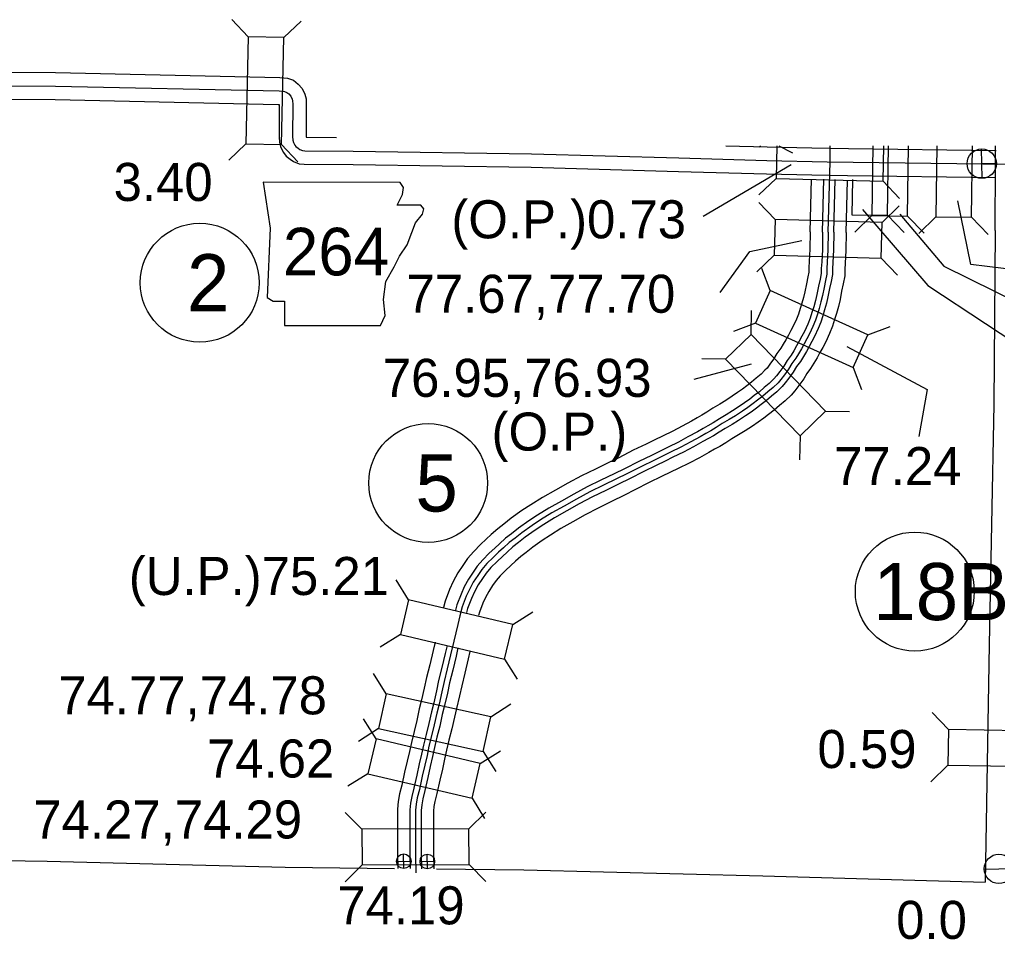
# Model space of a CAD drawing. Extents: x -83719 to 153526, y -11835 to 11446.
# Drawn here: x 6596.1 to 6958, y -463.8 to -123.4 of the extents above; entities that cross this region are included whole.
import ezdxf

# ---------------------------------------------------------------- set-up
doc = ezdxf.new("R2010")
doc.units = 0
for name, color, linetype in [('Level 10', 7, 'Continuous'), ('Level 15', 7, 'Continuous'), ('Level 19', 7, 'Continuous'), ('Level 2', 7, 'Continuous'), ('Level 20', 7, 'Continuous'), ('Level 21', 7, 'Continuous'), ('Level 25', 7, 'Continuous'), ('Level 26', 7, 'Continuous'), ('Level 27', 7, 'Continuous'), ('Level 58', 7, 'Continuous'), ('Level 59', 7, 'Continuous')]:
    doc.layers.add(name, color=color, linetype=linetype)

msp = doc.modelspace()

# ---------------------------------------------------------------- linework, layer by layer
at = {"layer": 'Level 10'}
for points in [[(6500.8, -142.7), (6501.44, -142.7), (6530.43, -142.52), (6609.48, -143.01), (6692.5, -144.84), (6693.92, -144.99), (6695.31, -145.15), (6697.53, -145.9), (6699.29, -147.33), (6700.72, -148.95), (6701.7, -151.08), (6702.15, -152.7), (6702.27, -154.56), (6702.19, -166.52), (6702.22, -166.96), (6713.38, -167.01)], [(6501.54, -152.7), (6530.43, -152.52), (6609.33, -153.01), (6691.86, -154.83), (6692.27, -154.87), (6692.18, -166.91), (6692.34, -168.77), (6692.72, -170.35), (6693.29, -171.79), (6693.86, -172.64), (6694.78, -174.01), (6696.27, -175.05), (6697.5, -175.98), (6699.68, -176.77), (6701.44, -176.95), (6719.61, -177.05), (6785.47, -178.04), (6839.98, -179.61), (6872.59, -180.51), (6889.35, -180.91)], [(6857.56, -170.09), (6872.85, -170.51), (6889.35, -170.91)], [(6889.35, -170.91), (6902.86, -171.15)], [(6902.86, -171.15), (6957.52, -171.91)], [(6889.35, -180.91), (6902.61, -181.15)], [(6902.61, -181.15), (6957.44, -181.91)]]:
    msp.add_lwpolyline(points, dxfattribs=at)
at = {"layer": 'Level 15'}
for points in [[(6957.18, -201.43), (6957.28, -176.83), (6957.34, -170.09)], [(6957.18, -201.41), (6956.72, -265.87), (6955.01, -354.64), (6953.54, -442.57)]]:
    msp.add_lwpolyline(points, dxfattribs=at)
at = {"layer": 'Level 19'}
for points in [[(6888.77, -201.92), (6889.27, -182.44)], [(6893.35, -202.04), (6893.85, -182.5)], [(6897.52, -202.14), (6898.01, -182.64)], [(6902.1, -202.26), (6902.59, -182.91)], [(6888.77, -201.98), (6888.66, -208.36), (6888.42, -212.84), (6888.28, -215.29), (6888.24, -216.87), (6887.92, -218.57), (6887.34, -221.14), (6886.76, -224.14), (6886.25, -226.26), (6885.69, -228.38), (6885.04, -230.38), (6884.42, -232.36), (6883.62, -234.28), (6882.47, -236.81), (6881.63, -238.45), (6880.67, -240.2), (6879.74, -241.91), (6878.75, -243.54), (6877.85, -245), (6876.35, -247.03), (6875.15, -249.11), (6873.83, -250.92), (6872.76, -252.34), (6872.01, -253.19), (6870.54, -254.62), (6868.77, -256.1), (6867.07, -257.56), (6865.26, -258.92), (6863.65, -260.15), (6861.85, -261.44), (6859.91, -262.75), (6857.5, -264.36), (6855.31, -265.69), (6852.7, -267.25), (6850.46, -268.69), (6848.62, -269.8), (6846.9, -270.73), (6844.76, -271.95), (6841.3, -273.84), (6837.88, -275.72), (6834.11, -277.51), (6831.19, -278.97), (6827.98, -280.52), (6823.28, -282.77), (6817.91, -285.53), (6814.18, -287.35), (6809.27, -289.74), (6804.14, -292.28), (6799.1, -294.98), (6794.43, -297.58), (6789.68, -300.22), (6785.4, -302.92), (6782.06, -305.1), (6778.02, -307.94), (6775.4, -310.06), (6773.11, -311.8), (6770.72, -313.95), (6768.87, -315.64), (6766.78, -317.61), (6764.2, -320.17), (6761.9, -322.85), (6760.17, -325.36), (6758.35, -328.1), (6756.63, -331.28), (6755.3, -334.24), (6753.6, -338.61), (6753.01, -340.91)], [(6893.35, -202.05), (6893.25, -208.52), (6892.99, -213.09), (6892.86, -215.48), (6892.81, -217.35), (6892.42, -219.49), (6891.83, -222.09), (6891.24, -225.11), (6890.69, -227.38), (6890.09, -229.67), (6889.4, -231.77), (6888.74, -233.93), (6887.83, -236.11), (6886.6, -238.81), (6885.68, -240.61), (6884.69, -242.39), (6883.72, -244.19), (6882.66, -245.94), (6881.65, -247.57), (6880.2, -249.54), (6879, -251.61), (6877.52, -253.65), (6876.31, -255.24), (6875.32, -256.36), (6873.61, -258.03), (6871.73, -259.59), (6869.94, -261.13), (6868.03, -262.57), (6866.38, -263.83), (6864.47, -265.2), (6862.47, -266.55), (6859.96, -268.23), (6857.67, -269.61), (6855.12, -271.14), (6852.89, -272.58), (6850.9, -273.78), (6849.12, -274.74), (6846.99, -275.95), (6843.51, -277.86), (6839.97, -279.81), (6836.12, -281.63), (6833.21, -283.08), (6829.97, -284.65), (6825.32, -286.88), (6819.96, -289.63), (6816.19, -291.47), (6811.29, -293.85), (6806.23, -296.36), (6801.3, -299), (6796.66, -301.59), (6792.02, -304.16), (6787.87, -306.78), (6784.63, -308.89), (6780.79, -311.6), (6778.23, -313.67), (6776.03, -315.34), (6773.8, -317.34), (6771.99, -319), (6769.96, -320.9), (6767.56, -323.29), (6765.54, -325.65), (6763.97, -327.92), (6762.28, -330.46), (6760.74, -333.32), (6759.53, -336.01), (6757.98, -340.02), (6757.49, -341.9)], [(6897.52, -202.12), (6897.41, -208.67), (6897.15, -213.32), (6897.03, -215.66), (6896.96, -217.8), (6896.5, -220.33), (6895.9, -222.95), (6895.31, -226), (6894.73, -228.4), (6894.08, -230.85), (6893.38, -233.03), (6892.66, -235.35), (6891.65, -237.77), (6890.35, -240.62), (6889.36, -242.57), (6888.35, -244.39), (6887.33, -246.27), (6886.21, -248.13), (6885.1, -249.91), (6883.69, -251.82), (6882.5, -253.89), (6880.86, -256.13), (6879.54, -257.88), (6878.34, -259.24), (6876.4, -261.12), (6874.42, -262.77), (6872.56, -264.38), (6870.55, -265.89), (6868.87, -267.18), (6866.85, -268.62), (6864.8, -270.01), (6862.19, -271.75), (6859.82, -273.19), (6857.32, -274.68), (6855.09, -276.12), (6852.96, -277.4), (6851.14, -278.39), (6849.02, -279.59), (6845.51, -281.51), (6841.87, -283.52), (6837.94, -285.38), (6835.05, -286.82), (6831.78, -288.41), (6827.17, -290.61), (6821.82, -293.36), (6818.01, -295.21), (6813.13, -297.6), (6808.14, -300.06), (6803.3, -302.65), (6798.69, -305.23), (6794.15, -307.75), (6790.12, -310.29), (6786.97, -312.34), (6783.3, -314.93), (6780.8, -316.95), (6778.69, -318.55), (6776.6, -320.43), (6774.82, -322.06), (6772.86, -323.9), (6770.61, -326.13), (6768.84, -328.19), (6767.42, -330.26), (6765.86, -332.61), (6764.48, -335.16), (6763.37, -337.62), (6761.95, -341.29), (6761.57, -342.78)], [(6902.1, -202.2), (6901.99, -208.84), (6901.73, -213.57), (6901.61, -215.85), (6901.53, -218.28), (6900.99, -221.25), (6900.39, -223.89), (6899.79, -226.97), (6899.18, -229.52), (6898.48, -232.15), (6897.74, -234.42), (6896.97, -236.91), (6895.85, -239.6), (6894.48, -242.62), (6893.4, -244.72), (6892.37, -246.59), (6891.31, -248.55), (6890.11, -250.53), (6888.89, -252.48), (6887.53, -254.33), (6886.35, -256.39), (6884.54, -258.86), (6883.09, -260.79), (6881.66, -262.41), (6879.47, -264.53), (6877.39, -266.27), (6875.43, -267.95), (6873.32, -269.54), (6871.6, -270.86), (6869.48, -272.38), (6867.35, -273.82), (6864.65, -275.62), (6862.18, -277.11), (6859.74, -278.57), (6857.52, -280.01), (6855.24, -281.38), (6853.36, -282.39), (6851.25, -283.59), (6847.72, -285.53), (6843.96, -287.6), (6839.94, -289.5), (6837.07, -290.93), (6833.76, -292.54), (6829.21, -294.72), (6823.88, -297.46), (6820.02, -299.34), (6815.15, -301.71), (6810.24, -304.14), (6805.5, -306.67), (6800.92, -309.23), (6796.48, -311.69), (6792.59, -314.15), (6789.54, -316.14), (6786.06, -318.59), (6783.63, -320.55), (6781.61, -322.09), (6779.67, -323.83), (6777.93, -325.42), (6776.04, -327.2), (6773.97, -329.25), (6772.48, -330.99), (6771.22, -332.83), (6769.79, -334.97), (6768.59, -337.19), (6767.6, -339.39), (6766.32, -342.69), (6766.01, -343.9)], [(6749.91, -353.81), (6749.16, -356.9), (6747.94, -362.11), (6746.77, -366.87), (6745.94, -370.74), (6744.95, -375.14), (6744.09, -378.43), (6743.12, -382.81), (6742.12, -386.83), (6741.13, -390.84), (6740.43, -394.28), (6739.62, -397.82), (6738.66, -401.92), (6737.62, -406.7), (6736.8, -409.92), (6736.28, -412.74), (6736, -415.62), (6736.01, -421.34), (6736.03, -427.82), (6736.01, -432.59), (6736.09, -437.5)], [(6754.34, -355.02), (6753.62, -357.97), (6752.4, -363.17), (6751.24, -367.9), (6750.41, -371.73), (6749.4, -376.22), (6748.54, -379.5), (6747.58, -383.85), (6746.57, -387.93), (6745.6, -391.85), (6744.91, -395.24), (6744.09, -398.85), (6743.13, -402.93), (6742.08, -407.76), (6741.28, -410.9), (6740.83, -413.39), (6740.58, -415.85), (6740.59, -421.32), (6740.61, -427.82), (6740.59, -432.57), (6740.68, -437.54)], [(6758.4, -355.93), (6757.67, -358.93), (6756.45, -364.15), (6755.3, -368.84), (6754.48, -372.62), (6753.45, -377.21), (6752.59, -380.48), (6751.64, -384.8), (6750.61, -388.94), (6749.67, -392.77), (6748.98, -396.12), (6748.15, -399.79), (6747.2, -403.85), (6746.14, -408.71), (6745.36, -411.79), (6744.96, -413.97), (6744.75, -416.05), (6744.76, -421.31), (6744.78, -427.83), (6744.76, -432.56), (6744.84, -437.61)], [(6762.79, -357.27), (6762.13, -360), (6760.91, -365.21), (6759.77, -369.87), (6758.96, -373.61), (6757.9, -378.29), (6757.05, -381.55), (6756.1, -385.85), (6755.06, -390.04), (6754.14, -393.78), (6753.46, -397.09), (6752.62, -400.82), (6751.67, -404.86), (6750.6, -409.77), (6749.84, -412.76), (6749.5, -414.61), (6749.33, -416.27), (6749.34, -421.3), (6749.36, -427.83), (6749.34, -432.54), (6749.43, -437.65)]]:
    msp.add_lwpolyline(points, dxfattribs=at)
at = {"layer": 'Level 2'}
for points in [[(6525.01, -433.52), (6606.38, -434.86), (6694.49, -437.04), (6734.87, -437.49)], [(6750.47, -437.66), (6782.82, -438.02), (6871.16, -440.24), (6953.54, -442.57)]]:
    msp.add_lwpolyline(points, dxfattribs=at)
at = {"layer": 'Level 20'}
for p, q in [((6680.77, -129.78), (6674.68, -123.42)), ((6693.96, -130.07), (6700.32, -123.99)), ((6679.89, -169.37), (6673.53, -175.45)), ((6693.09, -169.66), (6699.17, -176.02)), ((6870.41, -170.09), (6869.83, -170.65)), ((6917.4, -195.85), (6917.76, -170.09)), ((6876.13, -182.21), (6869.76, -188.28)), ((6904.38, -182.61), (6904.2, -195.67)), ((6915.72, -183.22), (6921.78, -189.6)), ((6875.75, -197.45), (6869.68, -191.07)), ((6915.33, -198.46), (6921.71, -192.39)), ((6904.2, -195.67), (6917.4, -195.85)), ((6911.61, -195.91), (6905.3, -202.05)), ((6917.4, -195.85), (6923.53, -202.16)), ((6924.8, -196.1), (6930.94, -202.41)), ((6935.26, -196.41), (6928.96, -202.54)), ((6948.46, -196.59), (6954.6, -202.9)), ((6875.41, -210.65), (6869.03, -216.71)), ((6915, -211.65), (6921.06, -218.03)), ((6873.99, -223.72), (6870.9, -215.48)), ((6866.87, -239.88), (6867, -231.08)), ((6868.54, -235.74), (6860.3, -238.83)), ((6910.05, -240.09), (6918.29, -236.99)), ((6857.4, -249.07), (6848.6, -248.94)), ((6904.6, -252.11), (6907.69, -260.35)), ((6894.45, -268.3), (6903.25, -268.43)), ((6884.98, -277.49), (6884.84, -286.29)), ((6740.12, -338.13), (6735.48, -330.65)), ((6778.67, -347.18), (6786.15, -342.55)), ((6737.1, -350.98), (6729.62, -355.62)), ((6775.65, -360.03), (6780.29, -367.51)), ((6731.87, -372.84), (6727.13, -365.42)), ((6770.54, -381.35), (6777.96, -376.61)), ((6939.96, -386.11), (6933.84, -379.78)), ((6728.07, -389.58), (6723.43, -382.1)), ((6729.03, -385.73), (6721.62, -390.47)), ((6766.62, -398.63), (6774.1, -393.99)), ((6767.71, -394.24), (6772.45, -401.65)), ((6939.74, -399.3), (6933.41, -405.42)), ((6725.05, -402.43), (6717.57, -407.07)), ((6763.61, -411.48), (6768.24, -418.96)), ((6722.87, -422.97), (6716.63, -416.76)), ((6762.47, -422.87), (6768.68, -416.63)), ((6722.9, -436.17), (6716.7, -442.4)), ((6762.5, -436.07), (6768.74, -442.28))]:
    msp.add_line(p, q, dxfattribs=at)
for points in [[(6693.09, -169.66), (6693.96, -130.07), (6680.77, -129.78), (6679.89, -169.37)], [(6915.33, -198.46), (6875.75, -197.45), (6875.41, -210.65), (6915, -211.65)], [(6868.54, -235.74), (6904.6, -252.11), (6910.05, -240.09), (6873.99, -223.72)], [(6894.45, -268.3), (6866.87, -239.88), (6857.4, -249.07), (6884.98, -277.49)], [(6737.1, -350.98), (6775.65, -360.03), (6778.67, -347.18), (6740.12, -338.13)], [(6770.54, -381.35), (6731.87, -372.84), (6729.03, -385.73), (6767.71, -394.24)], [(6939.74, -399.3), (6979.33, -399.96), (6979.55, -386.77), (6939.96, -386.11)], [(6725.05, -402.43), (6763.61, -411.48), (6766.62, -398.63), (6728.07, -389.58)], [(6762.47, -422.87), (6722.87, -422.97), (6722.9, -436.17), (6762.5, -436.07)]]:
    msp.add_lwpolyline(points, close=True, dxfattribs=at)
for points in [[(6876.44, -170.09), (6876.13, -182.21), (6915.72, -183.22), (6916.05, -170.09)], [(6911.97, -170.09), (6911.61, -195.91), (6924.8, -196.1), (6925.17, -170.09)], [(6935.63, -170.09), (6935.26, -196.41), (6948.46, -196.59), (6948.83, -170.09)]]:
    msp.add_lwpolyline(points, dxfattribs=at)
at = {"layer": 'Level 21'}
msp.add_lwpolyline([(6686.31, -183.62), (6688.85, -200.54), (6687.72, -226.2), (6689.98, -227.61), (6694.21, -227.61), (6694.21, -236.63), (6729.74, -236.63), (6731.43, -232.97), (6730.86, -227.04), (6731.71, -220.28), (6734.81, -214.92), (6736.78, -210.97), (6739.6, -206.74), (6741.3, -202.23), (6742.71, -198.57), (6745.24, -195.46), (6745.81, -193.49), (6744.68, -192.08), (6735.94, -192.08), (6737.91, -188.13), (6738.19, -185.6), (6737.02, -183.65)], close=True, dxfattribs=at)
at = {"layer": 'Level 26'}
for p, q in [((6952.34, -182.15), (6952.09, -171.3)), ((6946.79, -176.85), (6957.64, -176.6)), ((6738.4, -437.54), (6738.28, -432.11)), ((6747.11, -437.63), (6746.99, -432.2)), ((6735.63, -434.89), (6741.05, -434.76)), ((6744.34, -434.98), (6749.76, -434.85)), ((6953.14, -437.76), (6963.99, -437.51))]:
    msp.add_line(p, q, dxfattribs=at)
for centre, radius in [((6952.22, -176.73), 5.43), ((6738.34, -434.83), 2.71), ((6747.05, -434.92), 2.71), ((6958.57, -437.64), 5.43)]:
    msp.add_circle(centre, radius, dxfattribs=at)
at = {"layer": 'Level 27'}
for centre in [(6662.82, -220.79), (6747.36, -294.88), (6927.45, -335.05)]:
    msp.add_circle(centre, 22, dxfattribs=at)
at = {"layer": 'Level 58'}
for p, q in [((6877.11, -170.09), (6882.21, -172.76)), ((6849.12, -196.1), (6881.67, -177.05)), ((6948.17, -214.06), (6943.34, -190.46)), ((6974.44, -217.27), (6948.17, -214.06)), ((6845.82, -256.5), (6866.96, -250.74))]:
    msp.add_line(p, q, dxfattribs=at)
for points in [[(6908.13, -193.72), (6932.28, -221.81), (6974.92, -249.91)], [(6921.93, -195.44), (6938.2, -214.67), (6975.66, -233.15)], [(6855.43, -224.38), (6866.41, -209.28), (6885.62, -205.16)], [(6902.36, -244.42), (6932.01, -260.35), (6928.99, -277.64)]]:
    msp.add_lwpolyline(points, dxfattribs=at)
at = {"layer": 'Level 59'}
for points in [[(6530.43, -147.52), (6609.4, -148.01), (6692.18, -149.83), (6693.38, -149.96), (6694.21, -150.06), (6695.08, -150.35), (6695.82, -150.95), (6696.49, -151.71), (6696.99, -152.81), (6697.2, -153.54), (6697.27, -154.71), (6697.18, -166.71), (6697.29, -167.98), (6697.5, -168.85), (6697.74, -169.44), (6698, -169.84), (6698.41, -170.44), (6699.21, -171), (6699.91, -171.53), (6700.81, -171.86), (6701.71, -171.96), (6719.66, -172.05), (6785.58, -173.04), (6840.12, -174.61), (6872.72, -175.51), (6895.06, -176.04), (6962.28, -176.98)], [(6895.44, -202.09), (6896.1, -176.07), (6896.17, -170.09)], [(6895.44, -202.09), (6895.33, -208.6), (6895.07, -213.2), (6894.95, -215.57), (6894.88, -217.58), (6894.46, -219.91), (6893.86, -222.52), (6893.27, -225.55), (6892.71, -227.89), (6892.08, -230.26), (6891.39, -232.4), (6890.7, -234.64), (6889.74, -236.94), (6888.48, -239.72), (6887.52, -241.59), (6886.52, -243.39), (6885.53, -245.23), (6884.43, -247.04), (6883.37, -248.74), (6881.94, -250.68), (6880.75, -252.75), (6879.19, -254.89), (6877.93, -256.56), (6876.83, -257.8), (6875, -259.57), (6873.08, -261.18), (6871.25, -262.76), (6869.29, -264.23), (6867.62, -265.5), (6865.66, -266.91), (6863.63, -268.28), (6861.07, -269.99), (6858.75, -271.4), (6856.22, -272.91), (6853.99, -274.35), (6851.93, -275.59), (6850.13, -276.56), (6848, -277.77), (6844.51, -279.68), (6840.92, -281.66), (6837.03, -283.51), (6834.13, -284.95), (6830.87, -286.53), (6826.25, -288.74), (6820.89, -291.5), (6817.1, -293.34), (6812.21, -295.72), (6807.19, -298.21), (6802.3, -300.83), (6797.67, -303.41), (6793.08, -305.96), (6788.99, -308.54), (6785.8, -310.62), (6782.04, -313.26), (6779.52, -315.31), (6777.36, -316.95), (6775.2, -318.89), (6773.4, -320.53), (6771.41, -322.4), (6769.08, -324.71), (6767.19, -326.92), (6765.7, -329.09), (6764.07, -331.53), (6762.61, -334.24), (6761.45, -336.81), (6759.96, -340.65), (6759.11, -343.99), (6758.31, -347.27), (6756.86, -353.44), (6755.64, -358.45), (6754.42, -363.66), (6753.27, -368.37), (6752.45, -372.17), (6751.43, -376.71), (6750.57, -379.99), (6749.61, -384.33), (6748.59, -388.44), (6747.63, -392.31), (6746.94, -395.68), (6746.12, -399.32), (6745.16, -403.39), (6744.11, -408.23), (6743.32, -411.34), (6742.89, -413.68), (6742.66, -415.95), (6742.68, -421.32), (6742.69, -427.83), (6742.67, -432.56), (6742.75, -439.11)]]:
    msp.add_lwpolyline(points, dxfattribs=at)

# ---------------------------------------------------------------- texts
at = {"layer": 'Level 21'}
msp.add_text('264', height=17.6, dxfattribs=at).set_placement((6693.61, -218.07))
at = {"layer": 'Level 25'}
for s, p in [('74.19', (6713.73, -458.18)), ('0.0', (6920.57, -463.56))]:
    msp.add_text(s, height=14.08, dxfattribs=at).set_placement(p)
at = {"layer": 'Level 27'}
for s, p in [('2', (6658.1, -231.35)), ('5', (6742.64, -305.44)), ('18B', (6912.09, -345.61))]:
    msp.add_text(s, height=21.12, dxfattribs=at).set_placement(p)
at = {"layer": 'Level 58'}
for s, p in [('3.40', (6630.94, -190.54)), ('(O.P.)0.73', (6755.95, -204.36)), ('77.67,77.70', (6739.34, -231.91)), ('76.95,76.93', (6730.57, -263.02)), ('(O.P.)', (6770.82, -282.9)), ('77.24', (6897.6, -295.66)), ('(U.P.)75.21', (6636.58, -336.33)), ('74.77,74.78', (6610.45, -380.48)), ('0.59', (6891.45, -400.35)), ('74.62', (6665.5, -403.85)), ('74.27,74.29', (6601.24, -426.42))]:
    msp.add_text(s, height=14.08, dxfattribs=at).set_placement(p)

doc.saveas('drawing.dxf')
